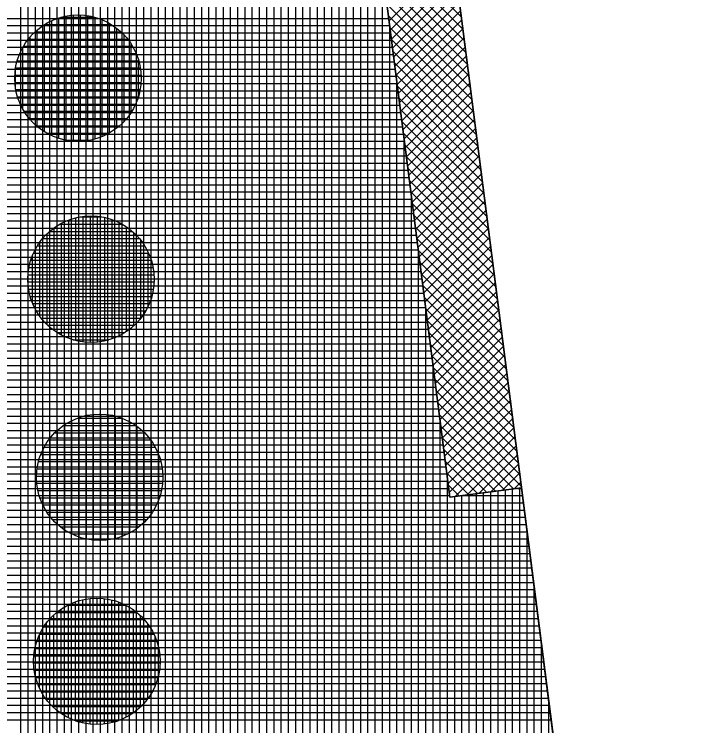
# Model space of a CAD drawing. Extents: x -565346 to -564154, y -1097386 to -1095620.
# Drawn here: x -564331.32 to -564312.3, y -1095897.68 to -1095877.99 of the extents above; entities that cross this region are included whole.
import ezdxf

# ---------------------------------------------------------------- set-up
doc = ezdxf.new("R2010")
doc.units = 0
for name, color, linetype in [('Vrstva 13', 7, 'Continuous'), ('Vrstva 41', 7, 'Continuous'), ('Vrstva 42', 7, 'Continuous'), ('Vrstva 43', 7, 'Continuous'), ('Vrstva 44', 7, 'Continuous')]:
    doc.layers.add(name, color=color, linetype=linetype)

msp = doc.modelspace()

# ---------------------------------------------------------------- linework, layer by layer
at = {"layer": 'Vrstva 13'}
msp.add_line((-564319.47, -1095873.99), (-564316.23, -1095899.34), dxfattribs=at)
at = {"layer": 'Vrstva 41'}
msp.add_lwpolyline([(-564325.945, -1095835.054), (-564327.939, -1095835.213), (-564327.225, -1095844.015), (-564321.435, -1095874.365), (-564319.268, -1095891.349), (-564317.284, -1095891.096), (-564319.47, -1095873.99), (-564325.26, -1095843.64)], close=True, dxfattribs=at)
at = {"layer": 'Vrstva 42'}
for p, q in [((-564321.256, -1095875.771), (-564318.947, -1095878.08)), ((-564321.214, -1095876.095), (-564318.906, -1095878.404)), ((-564321.173, -1095876.42), (-564318.864, -1095878.728)), ((-564319.163, -1095876.394), (-564320.948, -1095878.18)), ((-564319.131, -1095876.645), (-564320.916, -1095878.431)), ((-564321.131, -1095876.744), (-564318.823, -1095879.052)), ((-564321.09, -1095877.068), (-564318.782, -1095879.377)), ((-564319.099, -1095876.896), (-564320.884, -1095878.681)), ((-564319.067, -1095877.147), (-564320.852, -1095878.932)), ((-564321.049, -1095877.392), (-564318.74, -1095879.701)), ((-564319.034, -1095877.397), (-564320.82, -1095879.183)), ((-564319.002, -1095877.648), (-564320.788, -1095879.434)), ((-564321.007, -1095877.717), (-564318.699, -1095880.025)), ((-564320.966, -1095878.041), (-564318.657, -1095880.35)), ((-564318.97, -1095877.899), (-564320.756, -1095879.685)), ((-564318.938, -1095878.15), (-564320.724, -1095879.936)), ((-564320.925, -1095878.365), (-564318.616, -1095880.674)), ((-564318.906, -1095878.401), (-564320.692, -1095880.187)), ((-564320.883, -1095878.689), (-564318.574, -1095880.998)), ((-564318.874, -1095878.651), (-564320.66, -1095880.437)), ((-564320.842, -1095879.013), (-564318.533, -1095881.322)), ((-564318.842, -1095878.902), (-564320.628, -1095880.688)), ((-564318.81, -1095879.153), (-564320.596, -1095880.939)), ((-564320.801, -1095879.338), (-564318.491, -1095881.647)), ((-564318.778, -1095879.404), (-564320.564, -1095881.19)), ((-564320.759, -1095879.662), (-564318.45, -1095881.971)), ((-564318.746, -1095879.655), (-564320.532, -1095881.441)), ((-564320.718, -1095879.986), (-564318.408, -1095882.295)), ((-564318.714, -1095879.905), (-564320.5, -1095881.692)), ((-564318.682, -1095880.156), (-564320.468, -1095881.942)), ((-564320.676, -1095880.31), (-564318.367, -1095882.62)), ((-564318.65, -1095880.407), (-564320.436, -1095882.193)), ((-564320.635, -1095880.634), (-564318.326, -1095882.944)), ((-564318.618, -1095880.658), (-564320.404, -1095882.444)), ((-564320.594, -1095880.959), (-564318.284, -1095883.268)), ((-564318.586, -1095880.908), (-564320.372, -1095882.695)), ((-564318.554, -1095881.159), (-564320.34, -1095882.946)), ((-564320.552, -1095881.283), (-564318.243, -1095883.592)), ((-564318.522, -1095881.41), (-564320.308, -1095883.197)), ((-564320.511, -1095881.607), (-564318.201, -1095883.917)), ((-564318.49, -1095881.661), (-564320.276, -1095883.447)), ((-564320.47, -1095881.931), (-564318.16, -1095884.241)), ((-564318.458, -1095881.912), (-564320.244, -1095883.698)), ((-564318.425, -1095882.162), (-564320.212, -1095883.949)), ((-564320.428, -1095882.255), (-564318.118, -1095884.565)), ((-564320.387, -1095882.58), (-564318.077, -1095884.89)), ((-564318.393, -1095882.413), (-564320.18, -1095884.2)), ((-564318.361, -1095882.664), (-564320.148, -1095884.451)), ((-564320.346, -1095882.904), (-564318.035, -1095885.214)), ((-564318.329, -1095882.915), (-564320.116, -1095884.702)), ((-564318.297, -1095883.166), (-564320.084, -1095884.952)), ((-564320.304, -1095883.228), (-564317.994, -1095885.538)), ((-564320.263, -1095883.552), (-564317.953, -1095885.863)), ((-564318.265, -1095883.416), (-564320.052, -1095885.203)), ((-564318.233, -1095883.667), (-564320.02, -1095885.454)), ((-564320.221, -1095883.877), (-564317.911, -1095886.187)), ((-564318.201, -1095883.918), (-564319.988, -1095885.705)), ((-564320.18, -1095884.201), (-564317.87, -1095886.511)), ((-564318.169, -1095884.169), (-564319.956, -1095885.956)), ((-564320.139, -1095884.525), (-564317.828, -1095886.835)), ((-564318.137, -1095884.419), (-564319.924, -1095886.207)), ((-564318.105, -1095884.67), (-564319.892, -1095886.457)), ((-564320.097, -1095884.849), (-564317.787, -1095887.16)), ((-564318.073, -1095884.921), (-564319.86, -1095886.708)), ((-564320.056, -1095885.173), (-564317.745, -1095887.484)), ((-564318.041, -1095885.172), (-564319.828, -1095886.959)), ((-564320.015, -1095885.498), (-564317.704, -1095887.808)), ((-564318.009, -1095885.423), (-564319.796, -1095887.21)), ((-564317.977, -1095885.673), (-564319.764, -1095887.461)), ((-564319.973, -1095885.822), (-564317.662, -1095888.133)), ((-564317.945, -1095885.924), (-564319.732, -1095887.712)), ((-564319.932, -1095886.146), (-564317.621, -1095888.457)), ((-564317.913, -1095886.175), (-564319.7, -1095887.962)), ((-564319.89, -1095886.47), (-564317.58, -1095888.781)), ((-564317.881, -1095886.426), (-564319.668, -1095888.213)), ((-564317.849, -1095886.677), (-564319.636, -1095888.464)), ((-564319.849, -1095886.794), (-564317.538, -1095889.105)), ((-564317.816, -1095886.927), (-564319.604, -1095888.715)), ((-564319.808, -1095887.119), (-564317.497, -1095889.43)), ((-564317.784, -1095887.178), (-564319.572, -1095888.966)), ((-564319.766, -1095887.443), (-564317.455, -1095889.754)), ((-564317.752, -1095887.429), (-564319.54, -1095889.217)), ((-564317.72, -1095887.68), (-564319.508, -1095889.468)), ((-564319.725, -1095887.767), (-564317.414, -1095890.078)), ((-564319.684, -1095888.091), (-564317.372, -1095890.403)), ((-564317.688, -1095887.931), (-564319.476, -1095889.718)), ((-564317.656, -1095888.181), (-564319.444, -1095889.969)), ((-564319.642, -1095888.415), (-564317.331, -1095890.727)), ((-564317.624, -1095888.432), (-564319.412, -1095890.22)), ((-564317.592, -1095888.683), (-564319.38, -1095890.471)), ((-564319.601, -1095888.74), (-564317.289, -1095891.051)), ((-564319.56, -1095889.064), (-564317.5, -1095891.123)), ((-564317.56, -1095888.934), (-564319.348, -1095890.722)), ((-564317.528, -1095889.184), (-564319.316, -1095890.973)), ((-564319.518, -1095889.388), (-564317.751, -1095891.155)), ((-564317.496, -1095889.435), (-564319.284, -1095891.223)), ((-564319.477, -1095889.712), (-564318.002, -1095891.187)), ((-564317.464, -1095889.686), (-564319.106, -1095891.328)), ((-564319.435, -1095890.036), (-564318.253, -1095891.219)), ((-564317.432, -1095889.937), (-564318.782, -1095891.287)), ((-564317.4, -1095890.188), (-564318.458, -1095891.246)), ((-564319.394, -1095890.361), (-564318.503, -1095891.251)), ((-564317.368, -1095890.438), (-564318.134, -1095891.204)), ((-564319.353, -1095890.685), (-564318.754, -1095891.283)), ((-564317.336, -1095890.689), (-564317.809, -1095891.163)), ((-564319.311, -1095891.009), (-564319.005, -1095891.315)), ((-564317.304, -1095890.94), (-564317.485, -1095891.122)), ((-564319.27, -1095891.333), (-564319.256, -1095891.347))]:
    msp.add_line(p, q, dxfattribs=at)
at = {"layer": 'Vrstva 43'}
for p, q in [((-564331.13, -1095918.807), (-564331.13, -1095765.462)), ((-564330.93, -1095922.566), (-564330.93, -1095765.452)), ((-564330.73, -1095927.504), (-564330.73, -1095765.442)), ((-564330.53, -1095932.441), (-564330.53, -1095765.432)), ((-564330.33, -1095937.379), (-564330.33, -1095765.422)), ((-564330.13, -1095942.316), (-564330.13, -1095765.412)), ((-564329.93, -1095947.254), (-564329.93, -1095765.402)), ((-564329.73, -1095952.191), (-564329.73, -1095765.392)), ((-564329.53, -1095956.039), (-564329.53, -1095766.509)), ((-564329.33, -1095958.145), (-564329.33, -1095776.058)), ((-564329.13, -1095960.252), (-564329.13, -1095785.608)), ((-564328.93, -1095962.358), (-564328.93, -1095795.158)), ((-564328.73, -1095964.464), (-564328.73, -1095800.13)), ((-564328.53, -1095966.571), (-564328.53, -1095802.638)), ((-564328.33, -1095968.677), (-564328.33, -1095805.146)), ((-564328.13, -1095970.783), (-564328.13, -1095807.653)), ((-564327.93, -1095972.89), (-564327.93, -1095835.324)), ((-564327.73, -1095974.996), (-564327.73, -1095837.789)), ((-564327.53, -1095977.103), (-564327.53, -1095840.255)), ((-564327.33, -1095979.209), (-564327.33, -1095842.721)), ((-564327.13, -1095981.315), (-564327.13, -1095844.513)), ((-564326.93, -1095983.422), (-564326.93, -1095845.561)), ((-564326.73, -1095985.528), (-564326.73, -1095846.61)), ((-564326.53, -1095987.634), (-564326.53, -1095847.658)), ((-564326.33, -1095989.741), (-564326.33, -1095848.706)), ((-564326.13, -1095991.847), (-564326.13, -1095849.755)), ((-564325.93, -1095993.954), (-564325.93, -1095850.803)), ((-564325.73, -1095996.06), (-564325.73, -1095851.851)), ((-564325.53, -1095998.166), (-564325.53, -1095852.9)), ((-564325.33, -1096000.273), (-564325.33, -1095853.948)), ((-564325.13, -1096002.379), (-564325.13, -1095854.997)), ((-564324.93, -1096004.485), (-564324.93, -1095856.045)), ((-564324.73, -1096006.592), (-564324.73, -1095857.093)), ((-564324.53, -1096008.184), (-564324.53, -1095858.142)), ((-564324.33, -1096009.703), (-564324.33, -1095859.19)), ((-564324.13, -1096011.222), (-564324.13, -1095860.238)), ((-564323.93, -1096012.741), (-564323.93, -1095861.287)), ((-564323.73, -1096014.26), (-564323.73, -1095862.335)), ((-564323.53, -1096015.779), (-564323.53, -1095863.383)), ((-564323.33, -1096017.298), (-564323.33, -1095864.432)), ((-564323.13, -1096018.818), (-564323.13, -1095865.48)), ((-564322.93, -1096020.337), (-564322.93, -1095866.529)), ((-564322.73, -1095952.734), (-564322.73, -1095867.577)), ((-564322.53, -1095950.358), (-564322.53, -1095868.625)), ((-564322.33, -1095947.981), (-564322.33, -1095869.674)), ((-564322.13, -1095945.605), (-564322.13, -1095870.722)), ((-564321.93, -1095943.229), (-564321.93, -1095871.77)), ((-564321.73, -1095940.852), (-564321.73, -1095872.819)), ((-564321.53, -1095938.476), (-564321.53, -1095873.867)), ((-564321.33, -1095936.099), (-564321.33, -1095875.188)), ((-564321.13, -1095933.723), (-564321.13, -1095876.755)), ((-564333.257, -1095878.11), (-564320.957, -1095878.11)), ((-564333.249, -1095878.31), (-564320.932, -1095878.31)), ((-564320.93, -1095931.346), (-564320.93, -1095878.323)), ((-564333.241, -1095878.51), (-564320.906, -1095878.51)), ((-564333.233, -1095878.71), (-564320.881, -1095878.71)), ((-564333.225, -1095878.91), (-564320.855, -1095878.91)), ((-564333.217, -1095879.11), (-564320.83, -1095879.11)), ((-564333.209, -1095879.31), (-564320.804, -1095879.31)), ((-564333.2, -1095879.51), (-564320.779, -1095879.51)), ((-564333.192, -1095879.71), (-564320.753, -1095879.71)), ((-564333.184, -1095879.91), (-564320.728, -1095879.91)), ((-564320.73, -1095928.97), (-564320.73, -1095879.89)), ((-564333.176, -1095880.11), (-564320.702, -1095880.11)), ((-564333.168, -1095880.31), (-564320.676, -1095880.31)), ((-564333.16, -1095880.51), (-564320.651, -1095880.51)), ((-564333.152, -1095880.71), (-564320.625, -1095880.71)), ((-564333.144, -1095880.91), (-564320.6, -1095880.91)), ((-564333.136, -1095881.11), (-564320.574, -1095881.11)), ((-564333.127, -1095881.31), (-564320.549, -1095881.31)), ((-564333.119, -1095881.51), (-564320.523, -1095881.51)), ((-564320.53, -1095926.593), (-564320.53, -1095881.458)), ((-564333.111, -1095881.71), (-564320.498, -1095881.71)), ((-564333.103, -1095881.91), (-564320.472, -1095881.91)), ((-564333.095, -1095882.11), (-564320.447, -1095882.11)), ((-564333.087, -1095882.31), (-564320.421, -1095882.31)), ((-564333.079, -1095882.51), (-564320.396, -1095882.51)), ((-564333.071, -1095882.71), (-564320.37, -1095882.71)), ((-564333.063, -1095882.91), (-564320.345, -1095882.91)), ((-564333.055, -1095883.11), (-564320.319, -1095883.11)), ((-564320.33, -1095924.217), (-564320.33, -1095883.026)), ((-564333.046, -1095883.31), (-564320.294, -1095883.31)), ((-564333.038, -1095883.51), (-564320.268, -1095883.51)), ((-564333.03, -1095883.71), (-564320.243, -1095883.71)), ((-564333.022, -1095883.91), (-564320.217, -1095883.91)), ((-564333.014, -1095884.11), (-564320.192, -1095884.11)), ((-564333.006, -1095884.31), (-564320.166, -1095884.31)), ((-564332.998, -1095884.51), (-564320.141, -1095884.51)), ((-564332.99, -1095884.71), (-564320.115, -1095884.71)), ((-564320.13, -1095921.841), (-564320.13, -1095884.593)), ((-564332.982, -1095884.91), (-564320.09, -1095884.91)), ((-564332.973, -1095885.11), (-564320.064, -1095885.11)), ((-564332.965, -1095885.31), (-564320.039, -1095885.31)), ((-564332.957, -1095885.51), (-564320.013, -1095885.51)), ((-564332.949, -1095885.71), (-564319.987, -1095885.71)), ((-564332.941, -1095885.91), (-564319.962, -1095885.91)), ((-564332.933, -1095886.11), (-564319.936, -1095886.11)), ((-564332.925, -1095886.31), (-564319.911, -1095886.31)), ((-564319.93, -1095919.464), (-564319.93, -1095886.161)), ((-564332.917, -1095886.51), (-564319.885, -1095886.51)), ((-564332.909, -1095886.71), (-564319.86, -1095886.71)), ((-564332.9, -1095886.91), (-564319.834, -1095886.91)), ((-564332.892, -1095887.11), (-564319.809, -1095887.11)), ((-564332.884, -1095887.31), (-564319.783, -1095887.31)), ((-564332.876, -1095887.51), (-564319.758, -1095887.51)), ((-564332.868, -1095887.71), (-564319.732, -1095887.71)), ((-564319.73, -1095918.377), (-564319.73, -1095887.728)), ((-564332.86, -1095887.91), (-564319.707, -1095887.91)), ((-564332.852, -1095888.11), (-564319.681, -1095888.11)), ((-564332.844, -1095888.31), (-564319.656, -1095888.31)), ((-564332.836, -1095888.51), (-564319.63, -1095888.51)), ((-564332.827, -1095888.71), (-564319.605, -1095888.71)), ((-564332.819, -1095888.91), (-564319.579, -1095888.91)), ((-564332.811, -1095889.11), (-564319.554, -1095889.11)), ((-564332.803, -1095889.31), (-564319.528, -1095889.31)), ((-564319.53, -1095918.41), (-564319.53, -1095889.296)), ((-564332.795, -1095889.51), (-564319.503, -1095889.51)), ((-564332.787, -1095889.71), (-564319.477, -1095889.71)), ((-564332.779, -1095889.91), (-564319.452, -1095889.91)), ((-564332.771, -1095890.11), (-564319.426, -1095890.11)), ((-564332.763, -1095890.31), (-564319.401, -1095890.31)), ((-564332.754, -1095890.51), (-564319.375, -1095890.51)), ((-564332.746, -1095890.71), (-564319.35, -1095890.71)), ((-564332.738, -1095890.91), (-564319.324, -1095890.91)), ((-564319.33, -1095918.443), (-564319.33, -1095890.863)), ((-564332.73, -1095891.11), (-564319.298, -1095891.11)), ((-564318.33, -1095918.609), (-564318.33, -1095891.229)), ((-564318.13, -1095918.642), (-564318.13, -1095891.204)), ((-564317.93, -1095918.675), (-564317.93, -1095891.178)), ((-564317.73, -1095916.711), (-564317.73, -1095891.153)), ((-564317.53, -1095914.395), (-564317.53, -1095891.127)), ((-564317.395, -1095891.11), (-564317.282, -1095891.11)), ((-564317.33, -1095912.079), (-564317.33, -1095891.102)), ((-564332.722, -1095891.31), (-564319.273, -1095891.31)), ((-564319.13, -1095918.476), (-564319.13, -1095891.331)), ((-564318.962, -1095891.31), (-564317.256, -1095891.31)), ((-564318.93, -1095918.509), (-564318.93, -1095891.306)), ((-564318.73, -1095918.542), (-564318.73, -1095891.28)), ((-564318.53, -1095918.576), (-564318.53, -1095891.255)), ((-564332.714, -1095891.51), (-564317.231, -1095891.51)), ((-564332.706, -1095891.71), (-564317.205, -1095891.71)), ((-564332.698, -1095891.91), (-564317.18, -1095891.91)), ((-564332.69, -1095892.11), (-564317.154, -1095892.11)), ((-564332.682, -1095892.31), (-564317.129, -1095892.31)), ((-564317.13, -1095909.763), (-564317.13, -1095892.298)), ((-564332.673, -1095892.51), (-564317.103, -1095892.51)), ((-564332.665, -1095892.71), (-564317.077, -1095892.71)), ((-564332.657, -1095892.91), (-564317.052, -1095892.91)), ((-564332.649, -1095893.11), (-564317.026, -1095893.11)), ((-564332.641, -1095893.31), (-564317.001, -1095893.31)), ((-564332.633, -1095893.51), (-564316.975, -1095893.51)), ((-564332.625, -1095893.71), (-564316.95, -1095893.71)), ((-564332.617, -1095893.91), (-564316.924, -1095893.91)), ((-564316.93, -1095907.447), (-564316.93, -1095893.863)), ((-564332.609, -1095894.11), (-564316.898, -1095894.11)), ((-564332.6, -1095894.31), (-564316.873, -1095894.31)), ((-564332.592, -1095894.51), (-564316.847, -1095894.51)), ((-564332.584, -1095894.71), (-564316.822, -1095894.71)), ((-564332.576, -1095894.91), (-564316.796, -1095894.91)), ((-564332.568, -1095895.11), (-564316.771, -1095895.11)), ((-564332.56, -1095895.31), (-564316.745, -1095895.31)), ((-564332.552, -1095895.51), (-564316.72, -1095895.51)), ((-564316.73, -1095905.13), (-564316.73, -1095895.428)), ((-564332.544, -1095895.71), (-564316.694, -1095895.71)), ((-564332.536, -1095895.91), (-564316.668, -1095895.91)), ((-564332.527, -1095896.11), (-564316.643, -1095896.11)), ((-564332.519, -1095896.31), (-564316.617, -1095896.31)), ((-564332.511, -1095896.51), (-564316.592, -1095896.51)), ((-564332.503, -1095896.71), (-564316.566, -1095896.71)), ((-564332.495, -1095896.91), (-564316.541, -1095896.91)), ((-564332.536, -1095897.11), (-564316.515, -1095897.11)), ((-564316.53, -1095902.814), (-564316.53, -1095896.993)), ((-564334.981, -1095897.31), (-564316.489, -1095897.31)), ((-564334.973, -1095897.51), (-564316.464, -1095897.51))]:
    msp.add_line(p, q, dxfattribs=at)
msp.add_lwpolyline([(-564312.296, -1096047.478), (-564317.708, -1096006.365), (-564316.779, -1095990.732), (-564322.792, -1095953.471), (-564319.837, -1095918.359), (-564317.9, -1095918.68), (-564316.23, -1095899.34), (-564317.284, -1095891.096), (-564319.268, -1095891.349), (-564321.435, -1095874.365), (-564327.225, -1095844.015), (-564327.939, -1095835.213), (-564325.945, -1095835.054), (-564328.86, -1095798.5), (-564329.554, -1095765.383)], dxfattribs=at)
at = {"layer": 'Vrstva 44'}
for p, q in [((-564329.88, -1095881.482), (-564329.88, -1095878.045)), ((-564329.68, -1095881.507), (-564329.68, -1095878.019)), ((-564329.48, -1095881.511), (-564329.48, -1095878.017)), ((-564329.28, -1095881.492), (-564329.28, -1095878.038)), ((-564330.28, -1095881.354), (-564330.28, -1095878.174)), ((-564330.08, -1095881.432), (-564330.08, -1095878.097)), ((-564330.03, -1095878.08), (-564329.084, -1095878.08)), ((-564329.08, -1095881.447), (-564329.08, -1095878.081)), ((-564328.88, -1095881.377), (-564328.88, -1095878.149)), ((-564328.68, -1095881.278), (-564328.68, -1095878.25)), ((-564330.68, -1095881.102), (-564330.68, -1095878.427)), ((-564330.481, -1095878.28), (-564328.63, -1095878.28)), ((-564330.48, -1095881.248), (-564330.48, -1095878.279)), ((-564328.48, -1095881.144), (-564328.48, -1095878.384)), ((-564330.88, -1095880.906), (-564330.88, -1095878.623)), ((-564330.743, -1095878.48), (-564328.368, -1095878.48)), ((-564328.28, -1095880.962), (-564328.28, -1095878.567)), ((-564330.926, -1095878.68), (-564328.182, -1095878.68)), ((-564328.08, -1095880.704), (-564328.08, -1095878.824)), ((-564331.08, -1095880.62), (-564331.08, -1095878.91)), ((-564331.064, -1095878.88), (-564328.046, -1095878.88)), ((-564331.163, -1095879.08), (-564327.944, -1095879.08)), ((-564331.234, -1095879.28), (-564327.874, -1095879.28)), ((-564327.88, -1095880.267), (-564327.88, -1095879.259)), ((-564331.28, -1095879.48), (-564327.829, -1095879.48)), ((-564331.28, -1095880.045), (-564331.28, -1095879.48)), ((-564331.302, -1095879.68), (-564327.808, -1095879.68)), ((-564331.299, -1095879.88), (-564327.808, -1095879.88)), ((-564331.273, -1095880.08), (-564327.834, -1095880.08)), ((-564331.225, -1095880.28), (-564327.884, -1095880.28)), ((-564331.151, -1095880.48), (-564327.959, -1095880.48)), ((-564331.043, -1095880.68), (-564328.063, -1095880.68)), ((-564330.901, -1095880.88), (-564328.209, -1095880.88)), ((-564330.705, -1095881.08), (-564328.402, -1095881.08)), ((-564330.424, -1095881.28), (-564328.683, -1095881.28)), ((-564329.889, -1095881.48), (-564329.22, -1095881.48)), ((-564329.81, -1095886.961), (-564329.81, -1095883.687)), ((-564329.61, -1095887.023), (-564329.61, -1095883.626)), ((-564329.492, -1095883.6), (-564328.905, -1095883.6)), ((-564329.41, -1095887.061), (-564329.41, -1095883.589)), ((-564329.21, -1095887.073), (-564329.21, -1095883.576)), ((-564329.01, -1095887.062), (-564329.01, -1095883.584)), ((-564328.81, -1095887.029), (-564328.81, -1095883.618)), ((-564328.61, -1095886.973), (-564328.61, -1095883.676)), ((-564328.41, -1095886.887), (-564328.41, -1095883.761)), ((-564330.21, -1095886.747), (-564330.21, -1095883.901)), ((-564330.05, -1095883.8), (-564328.337, -1095883.8)), ((-564330.01, -1095886.872), (-564330.01, -1095883.777)), ((-564328.21, -1095886.769), (-564328.21, -1095883.878)), ((-564330.41, -1095886.582), (-564330.41, -1095884.067)), ((-564330.336, -1095884), (-564328.052, -1095884)), ((-564328.01, -1095886.612), (-564328.01, -1095884.038)), ((-564330.61, -1095886.351), (-564330.61, -1095884.295)), ((-564330.533, -1095884.2), (-564327.853, -1095884.2)), ((-564327.81, -1095886.393), (-564327.81, -1095884.256)), ((-564330.679, -1095884.4), (-564327.71, -1095884.4)), ((-564330.81, -1095885.991), (-564330.81, -1095884.657)), ((-564330.787, -1095884.6), (-564327.602, -1095884.6)), ((-564327.61, -1095886.065), (-564327.61, -1095884.584)), ((-564330.862, -1095884.8), (-564327.525, -1095884.8)), ((-564330.912, -1095885), (-564327.476, -1095885)), ((-564330.939, -1095885.2), (-564327.451, -1095885.2)), ((-564330.942, -1095885.4), (-564327.447, -1095885.4)), ((-564330.921, -1095885.6), (-564327.467, -1095885.6)), ((-564330.876, -1095885.8), (-564327.511, -1095885.8)), ((-564330.807, -1095886), (-564327.582, -1095886)), ((-564330.709, -1095886.2), (-564327.681, -1095886.2)), ((-564330.572, -1095886.4), (-564327.816, -1095886.4)), ((-564330.391, -1095886.6), (-564327.998, -1095886.6)), ((-564330.133, -1095886.8), (-564328.256, -1095886.8)), ((-564329.697, -1095887), (-564328.697, -1095887)), ((-564329.12, -1095892.544), (-564329.12, -1095889.063)), ((-564328.92, -1095892.552), (-564328.92, -1095889.055)), ((-564328.72, -1095892.537), (-564328.72, -1095889.071)), ((-564329.72, -1095892.376), (-564329.72, -1095889.231)), ((-564329.58, -1095889.17), (-564328.333, -1095889.17)), ((-564329.52, -1095892.458), (-564329.52, -1095889.15)), ((-564329.32, -1095892.515), (-564329.32, -1095889.095)), ((-564328.52, -1095892.499), (-564328.52, -1095889.111)), ((-564328.32, -1095892.434), (-564328.32, -1095889.175)), ((-564328.12, -1095892.34), (-564328.12, -1095889.266)), ((-564329.954, -1095889.37), (-564327.954, -1095889.37)), ((-564329.92, -1095892.262), (-564329.92, -1095889.347)), ((-564327.92, -1095892.215), (-564327.92, -1095889.395)), ((-564330.192, -1095889.57), (-564327.714, -1095889.57)), ((-564330.12, -1095892.107), (-564330.12, -1095889.501)), ((-564327.72, -1095892.042), (-564327.72, -1095889.564)), ((-564330.366, -1095889.77), (-564327.545, -1095889.77)), ((-564330.32, -1095891.895), (-564330.32, -1095889.713)), ((-564327.52, -1095891.804), (-564327.52, -1095889.802)), ((-564330.52, -1095891.581), (-564330.52, -1095890.026)), ((-564330.491, -1095889.97), (-564327.416, -1095889.97)), ((-564330.583, -1095890.17), (-564327.325, -1095890.17)), ((-564327.32, -1095891.428), (-564327.32, -1095890.184)), ((-564330.649, -1095890.37), (-564327.261, -1095890.37)), ((-564330.687, -1095890.57), (-564327.221, -1095890.57)), ((-564330.702, -1095890.77), (-564327.205, -1095890.77)), ((-564330.694, -1095890.97), (-564327.214, -1095890.97)), ((-564330.664, -1095891.17), (-564327.245, -1095891.17)), ((-564330.61, -1095891.37), (-564327.3, -1095891.37)), ((-564330.526, -1095891.57), (-564327.381, -1095891.57)), ((-564330.411, -1095891.77), (-564327.497, -1095891.77)), ((-564330.257, -1095891.97), (-564327.65, -1095891.97)), ((-564330.047, -1095892.17), (-564327.863, -1095892.17)), ((-564329.733, -1095892.37), (-564328.175, -1095892.37)), ((-564329.42, -1095897.601), (-564329.42, -1095894.189)), ((-564329.22, -1095897.633), (-564329.22, -1095894.155)), ((-564329.02, -1095897.642), (-564329.02, -1095894.145)), ((-564328.82, -1095897.629), (-564328.82, -1095894.158)), ((-564328.62, -1095897.593), (-564328.62, -1095894.196)), ((-564329.837, -1095894.34), (-564328.232, -1095894.34)), ((-564329.82, -1095897.457), (-564329.82, -1095894.331)), ((-564329.62, -1095897.541), (-564329.62, -1095894.247)), ((-564328.42, -1095897.532), (-564328.42, -1095894.257)), ((-564328.22, -1095897.441), (-564328.22, -1095894.346)), ((-564330.14, -1095894.54), (-564327.926, -1095894.54)), ((-564330.02, -1095897.338), (-564330.02, -1095894.45)), ((-564328.02, -1095897.318), (-564328.02, -1095894.47)), ((-564330.349, -1095894.74), (-564327.721, -1095894.74)), ((-564330.22, -1095897.179), (-564330.22, -1095894.608)), ((-564327.82, -1095897.152), (-564327.82, -1095894.635)), ((-564330.499, -1095894.94), (-564327.569, -1095894.94)), ((-564330.42, -1095896.959), (-564330.42, -1095894.828)), ((-564327.62, -1095896.923), (-564327.62, -1095894.866)), ((-564330.62, -1095896.632), (-564330.62, -1095895.154)), ((-564330.613, -1095895.14), (-564327.457, -1095895.14)), ((-564330.693, -1095895.34), (-564327.375, -1095895.34)), ((-564327.42, -1095896.565), (-564327.42, -1095895.221)), ((-564330.746, -1095895.54), (-564327.321, -1095895.54)), ((-564330.776, -1095895.74), (-564327.293, -1095895.74)), ((-564330.783, -1095895.94), (-564327.287, -1095895.94)), ((-564330.766, -1095896.14), (-564327.303, -1095896.14)), ((-564330.725, -1095896.34), (-564327.342, -1095896.34)), ((-564330.658, -1095896.54), (-564327.409, -1095896.54)), ((-564330.565, -1095896.74), (-564327.505, -1095896.74)), ((-564330.435, -1095896.94), (-564327.631, -1095896.94)), ((-564330.262, -1095897.14), (-564327.808, -1095897.14)), ((-564330.017, -1095897.34), (-564328.052, -1095897.34)), ((-564329.623, -1095897.54), (-564328.442, -1095897.54))]:
    msp.add_line(p, q, dxfattribs=at)
for centre in [(-564329.554, -1095879.764), (-564329.194, -1095885.324), (-564328.954, -1095890.804), (-564329.034, -1095895.894)]:
    msp.add_circle(centre, 1.75, dxfattribs=at)

doc.saveas('drawing.dxf')
